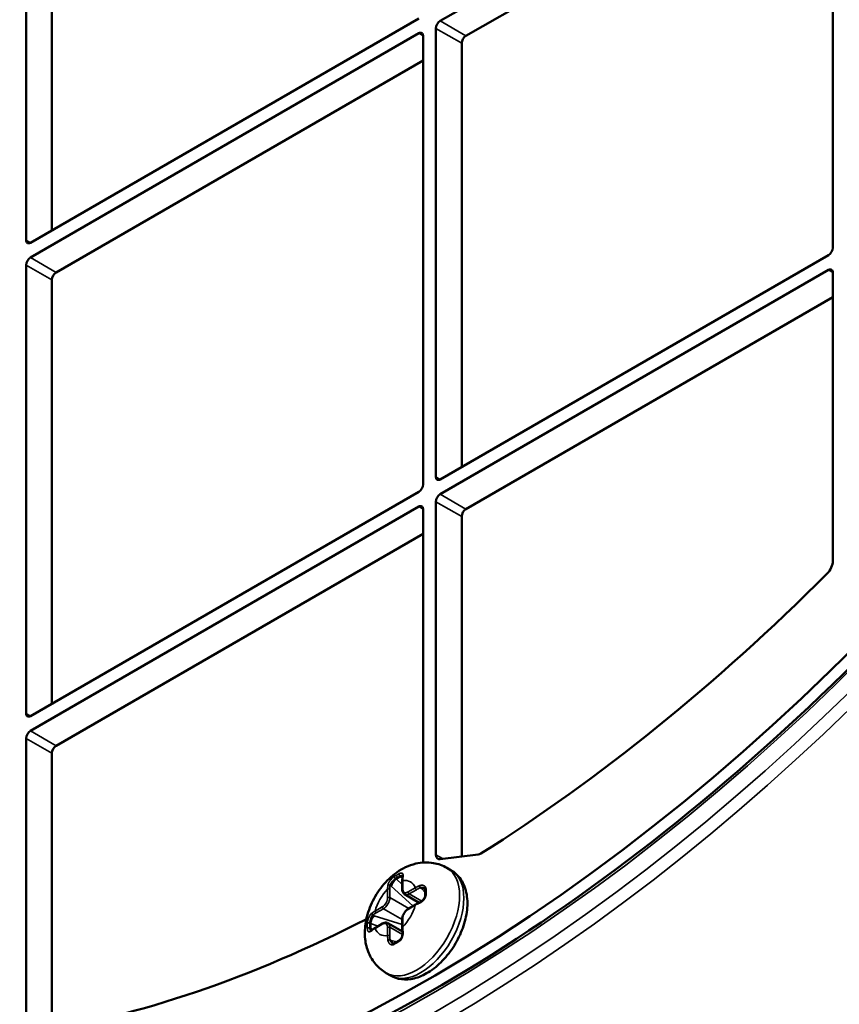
# Model space of a CAD drawing. Header units: millimetres. Extents: x 50 to 3176, y 50 to 2109.
# Tile 466 of 656: x 1777 to 1804, y 464 to 496. Entities that reach past the tile are written whole.
import ezdxf

# ---------------------------------------------------------------- set-up
doc = ezdxf.new("R2010")
doc.units = ezdxf.units.MM
doc.header["$LTSCALE"] = 10
doc.layers.add('Visible (ISO)', color=7, linetype='Continuous', lineweight=50)
doc.layers.add('Visible Narrow (ISO)', color=7, linetype='Continuous', lineweight=35)

msp = doc.modelspace()

# ---------------------------------------------------------------- linework, layer by layer
at = {"layer": 'Visible (ISO)'}
for p, q in [((1777.4686, 488.9738), (1777.4686, 503.7524)), ((1791.1158, 496.1998), (1803.9144, 503.5891)), ((1804.0559, 503.5074), (1804.0559, 488.7288)), ((1778.3172, 489.3004), (1778.3172, 503.2625)), ((1791.9643, 495.7099), (1804.0559, 502.6909)), ((1790.4087, 496.2814), (1777.6101, 488.8921)), ((1777.6101, 488.4022), (1790.4087, 495.7915)), ((1790.5501, 495.7099), (1790.5501, 480.9313)), ((1790.9744, 481.1763), (1790.9744, 495.9548)), ((1791.8229, 481.5029), (1791.8229, 495.4649)), ((1778.4586, 487.9123), (1790.5501, 494.8934)), ((1803.9144, 488.4839), (1791.1158, 481.0946)), ((1777.4686, 473.3787), (1777.4686, 488.1573)), ((1791.1158, 480.6047), (1803.9144, 487.994)), ((1778.3172, 473.7053), (1778.3172, 487.6674)), ((1804.0559, 487.9123), (1804.0559, 478.406)), ((1791.9643, 480.1148), (1804.0559, 487.0959)), ((1790.4087, 480.6864), (1777.6101, 473.2971)), ((1777.6101, 472.8072), (1790.4087, 480.1965)), ((1790.9744, 468.7281), (1790.9744, 480.3598)), ((1790.5501, 480.1148), (1790.5501, 468.4832)), ((1791.8229, 479.8699), (1791.8229, 468.6662)), ((1778.4586, 472.3173), (1790.5501, 479.2983)), ((1777.4686, 463.0559), (1777.4686, 472.5622)), ((1778.3172, 462.9673), (1778.3172, 472.0723)), ((1791.109, 468.5778), (1792.3712, 468.734)), ((1791.4794, 468.2114), (1791.338, 468.293)), ((1789.6662, 467.9286), (1789.8077, 468.0102)), ((1789.8637, 467.8565), (1789.8637, 467.5816)), ((1790.58, 467.632), (1790.58, 467.632)), ((1790.4198, 467.1471), (1789.9405, 467.4238)), ((1790.3036, 467.0888), (1790.0655, 466.9513)), ((1789.8637, 466.6018), (1789.8637, 466.3268)), ((1788.8177, 466.2956), (1788.8177, 466.4589)), ((1789.217, 466.4614), (1788.9789, 466.3239)), ((1789.8713, 466.197), (1789.392, 466.4738)), ((1789.5314, 465.8159), (1789.5314, 465.8159)), ((1789.4794, 464.7473), (1789.338, 464.8289))]:
    msp.add_line(p, q, dxfattribs=at)
for centre, major_axis, ratio, start_param, end_param in [((1790.7623, 511.8357), (28.9, 50.0563), 0.5773503, 2.3697486, 7.0550293), ((1790.7623, 511.8357), (28.9, 50.0563), 0.5773503, 0.8354587, 2.306134), ((1791.1158, 496.0365), (-0.1, -0.1732), 0.5773503, 3.9269908, 5.4977871), ((1790.4087, 495.6282), (0.1, 0.1732), 0.5773503, 5.4977871, 7.0685835), ((1791.9643, 495.5466), (0.1, 0.1732), 0.5773503, 0.7853982, 2.3561945), ((1777.6101, 489.0554), (-0.1, -0.1732), 0.5773503, 5.4977871, 7.0685835), ((1803.9144, 488.6472), (0.1, 0.1732), 0.5773503, 3.9269908, 5.4977871), ((1777.6101, 488.2389), (-0.1, -0.1732), 0.5773503, 3.9269908, 5.4977871), ((1803.9144, 487.8307), (0.1, 0.1732), 0.5773503, 5.4977871, 7.0685835), ((1778.4586, 487.749), (0.1, 0.1732), 0.5773503, 0.7853982, 2.3561945), ((1791.1158, 481.2579), (-0.1, -0.1732), 0.5773503, 5.4977871, 7.0685835), ((1790.4087, 480.8497), (0.1, 0.1732), 0.5773503, 3.9269908, 5.4977871), ((1791.1158, 480.4414), (-0.1, -0.1732), 0.5773503, 3.9269908, 5.4977871), ((1790.4087, 480.0332), (0.1, 0.1732), 0.5773503, 5.4977871, 7.0685835), ((1791.9643, 479.9515), (0.1, 0.1732), 0.5773503, 0.7853982, 2.3561945), ((1803.773, 478.2427), (0.2, 0.3464), 0.5773503, 4.2774015, 5.4977871), ((1790.7623, 511.8357), (27, 46.7654), 0.5773503, 3.9714194, 4.2774015), ((1777.6101, 473.4604), (-0.1, -0.1732), 0.5773503, 5.4977871, 7.0685835), ((1777.6101, 472.6439), (-0.1, -0.1732), 0.5773503, 3.9269908, 5.4977871), ((1778.4586, 472.154), (0.1, 0.1732), 0.5773503, 0.7853982, 2.3561945), ((1790.338, 468.3607), (0.15, 0.2598), 0.5773503, 5.4449944, 5.4977871), ((1791.1865, 468.8506), (-0.15, -0.2598), 0.5773503, 5.4977871, 6.6942711), ((1792.4487, 469.0068), (0.15, 0.2598), 0.5773503, 3.5526784, 3.9714194), ((1789.6457, 467.7771), (-0.1189, -0.1619), 0.489113, 3.980957, 5.5517108), ((1789.7871, 467.8588), (-0.119, -0.1619), 0.4890787, 3.4671932, 3.9809001), ((1789.9227, 467.9847), (-0.0495, 0.0073), 0.6598618, 0.0001501, 0.0005767), ((1790.4942, 467.4505), (0.1249, 0.1578), 0.6530097, 0.2246268, 0.8812869), ((1790.453, 467.1069), (-0.0194, 0.0461), 0.4808759, 6.283141, 6.2835425), ((1790.7623, 511.8357), (27, 46.7654), 0.5773503, 3.5765801, 3.8724785), ((1788.9386, 466.5524), (0.0808, 0.184), 0.4891137, 0.7314759, 2.3022245), ((1788.9386, 466.3891), (0.0808, 0.184), 0.4890808, 2.3022833, 2.8159922), ((1788.8973, 466.2088), (-0.031, 0.0392), 0.6598704, 6.2825969, 6.2830381), ((1789.6457, 465.9809), (0.0741, 0.1871), 0.6530091, 2.260298, 2.9169595), ((1789.9226, 466.1884), (-0.0496, -0.0063), 0.4808777, 6.282859, 6.2832396)]:
    msp.add_ellipse(centre, major_axis=major_axis, ratio=ratio, start_param=start_param, end_param=end_param, dxfattribs=at)
for points, knots in [([(1750.0547, 477.1611), (1749.0438, 481.6718), (1748.7498, 486.7663), (1749.6107, 497.6235), (1750.768, 503.3857), (1754.4125, 514.9882), (1756.8983, 520.8264), (1762.9456, 531.9921), (1766.5055, 537.3179), (1774.3432, 546.9231), (1778.6196, 551.2007), (1787.4643, 558.2755), (1792.0313, 561.0707), (1797.8323, 563.5376), (1799.1413, 564.0213), (1800.4376, 564.4267)], [4.4871315, 4.4871315, 4.4871315, 4.4871315, 4.8080491, 4.8080491, 5.1294614, 5.1294614, 5.450637, 5.450637, 5.7716793, 5.7716793, 6.0927957, 6.0927957, 6.414149, 6.414149, 6.5084428, 6.5084428, 6.5084428, 6.5084428]), ([(1763.2153, 460.8517), (1766.4191, 459.2665), (1770.1103, 458.5623), (1778.0765, 458.9981), (1782.3439, 460.124), (1791.0252, 464.0848), (1795.4363, 466.9114), (1803.9667, 473.9842), (1808.0846, 478.229), (1815.6095, 487.7096), (1819.0148, 492.9443), (1824.7655, 503.8722), (1827.1098, 509.5636), (1830.4993, 520.8233), (1831.5443, 526.3897), (1832.2326, 536.8301), (1831.8763, 541.7025), (1829.8072, 550.2644), (1828.094, 553.9504), (1824.4387, 558.5781), (1822.8786, 560.0272), (1821.1422, 561.1841)], [2.3932609, 2.3932609, 2.3932609, 2.3932609, 2.7165649, 2.7165649, 3.0370941, 3.0370941, 3.3562726, 3.3562726, 3.6754549, 3.6754549, 3.99478, 3.99478, 4.314142, 4.314142, 4.6334149, 4.6334149, 4.9525427, 4.9525427, 5.2720049, 5.2720049, 5.4607208, 5.4607208, 5.4607208, 5.4607208]), ([(1789.338, 464.8289), (1789.2073, 464.9043), (1789.0905, 465.0025), (1788.8937, 465.2286), (1788.817, 465.3573), (1788.6945, 465.6427), (1788.6584, 465.7991), (1788.62, 466.1485), (1788.6318, 466.3381), (1788.7027, 466.737), (1788.7712, 466.9436), (1788.9543, 467.3364), (1789.0696, 467.5222), (1789.3434, 467.8623), (1789.5017, 468.0169), (1789.8654, 468.2723), (1790.0697, 468.3773), (1790.4895, 468.475), (1790.6884, 468.4892), (1791.0457, 468.4269), (1791.1991, 468.3732), (1791.338, 468.293)], [3.9269908, 3.9269908, 3.9269908, 3.9269908, 4.12295, 4.12295, 4.3341371, 4.3341371, 4.5935061, 4.5935061, 4.9372215, 4.9372215, 5.3473781, 5.3473781, 5.7608419, 5.7608419, 6.1755249, 6.1755249, 6.5732176, 6.5732176, 6.860204, 6.860204, 7.0685835, 7.0685835, 7.0685835, 7.0685835]), ([(1789.4794, 464.7473), (1789.5903, 464.6833), (1789.7142, 464.6431), (1789.9778, 464.6095), (1790.1173, 464.6204), (1790.4165, 464.6914), (1790.5746, 464.7613), (1790.8917, 464.9561), (1791.0492, 465.0866), (1791.3374, 465.388), (1791.4682, 465.5588), (1791.6922, 465.923), (1791.7857, 466.1161), (1791.928, 466.5103), (1791.9767, 466.7115), (1792.0201, 467.108), (1792.0145, 467.3035), (1791.9365, 467.6601), (1791.8677, 467.8239), (1791.6846, 468.0624), (1791.5888, 468.1482), (1791.4794, 468.2114)], [2.3561945, 2.3561945, 2.3561945, 2.3561945, 2.5937329, 2.5937329, 2.8552688, 2.8552688, 3.1735816, 3.1735816, 3.526728, 3.526728, 3.878916, 3.878916, 4.2276179, 4.2276179, 4.5783822, 4.5783822, 4.9330689, 4.9330689, 5.2633053, 5.2633053, 5.4977871, 5.4977871, 5.4977871, 5.4977871]), ([(1789.8637, 467.8565), (1789.8637, 467.8659), (1789.8638, 467.8752), (1789.8643, 467.8937), (1789.8647, 467.9029), (1789.8657, 467.9211), (1789.8663, 467.9301), (1789.8679, 467.9481), (1789.8687, 467.957), (1789.8708, 467.9746), (1789.8719, 467.9833), (1789.8732, 467.992)], [4.71200482, 4.71200482, 4.71200482, 4.71200482, 4.74303617, 4.74303617, 4.77406753, 4.77406753, 4.80509888, 4.80509888, 4.83613024, 4.83613024, 4.86716159, 4.86716159, 4.86716159, 4.86716159]), ([(1789.8732, 467.992), (1789.8752, 468.0058), (1789.8757, 468.0178), (1789.8744, 468.034), (1789.8728, 468.0388), (1789.8717, 468.0411), (1789.8715, 468.0413), (1789.8715, 468.0413)], [0, 0, 0, 0, 0.006113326, 0.006113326, 0.011682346, 0.011682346, 0.013776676, 0.013776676, 0.013776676, 0.013776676]), ([(1789.8637, 467.5816), (1789.8637, 467.5686), (1789.8646, 467.5559), (1789.8683, 467.5312), (1789.8711, 467.5191), (1789.8789, 467.496), (1789.8838, 467.4849), (1789.8961, 467.4642), (1789.9034, 467.4545), (1789.9204, 467.4374), (1789.93, 467.4299), (1789.9405, 467.4238)], [1.57079633, 1.57079633, 1.57079633, 1.57079633, 1.72787596, 1.72787596, 1.88495559, 1.88495559, 2.04203522, 2.04203522, 2.19911486, 2.19911486, 2.35619449, 2.35619449, 2.35619449, 2.35619449]), ([(1790.6191, 467.555), (1790.6195, 467.5694), (1790.6173, 467.5822), (1790.6089, 467.6043), (1790.6025, 467.6137), (1790.59, 467.6254), (1790.5853, 467.6289), (1790.58, 467.632)], [0, 0, 0, 0, 0.006217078, 0.006217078, 0.012799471, 0.012799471, 0.016207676, 0.016207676, 0.016207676, 0.016207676]), ([(1790.6191, 467.3891), (1790.6189, 467.4003), (1790.6186, 467.4115), (1790.6183, 467.4338), (1790.6182, 467.445), (1790.6181, 467.4671), (1790.6181, 467.4782), (1790.6182, 467.5002), (1790.6183, 467.5112), (1790.6186, 467.5332), (1790.6189, 467.5441), (1790.6191, 467.555)], [4.682864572, 4.682864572, 4.682864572, 4.682864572, 4.694674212, 4.694674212, 4.706483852, 4.706483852, 4.718293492, 4.718293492, 4.730103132, 4.730103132, 4.741912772, 4.741912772, 4.741912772, 4.741912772]), ([(1790.4336, 467.153), (1790.4501, 467.16), (1790.4676, 467.1693), (1790.5018, 467.1919), (1790.5189, 467.2055), (1790.5509, 467.236), (1790.566, 467.2534), (1790.5907, 467.2892), (1790.6007, 467.3079), (1790.6139, 467.3431), (1790.6177, 467.3601), (1790.6191, 467.3802), (1790.6192, 467.3848), (1790.6191, 467.3891)], [0, 0, 0, 0, 0.006407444, 0.006407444, 0.012915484, 0.012915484, 0.01968108, 0.01968108, 0.026218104, 0.026218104, 0.03227978, 0.03227978, 0.034077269, 0.034077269, 0.034077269, 0.034077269]), ([(1790.0655, 466.9513), (1790.0431, 466.9383), (1790.0215, 466.9218), (1789.9812, 466.8835), (1789.9625, 466.8616), (1789.929, 466.8141), (1789.9143, 466.7886), (1789.8899, 466.7358), (1789.8803, 466.7087), (1789.8672, 466.6546), (1789.8637, 466.6277), (1789.8637, 466.6018)], [0, 0, 0, 0, 0.3141593, 0.3141593, 0.6283185, 0.6283185, 0.9424778, 0.9424778, 1.2566371, 1.2566371, 1.5707963, 1.5707963, 1.5707963, 1.5707963]), ([(1790.3036, 467.0888), (1790.3117, 467.0934), (1790.32, 467.0981), (1790.3366, 467.1071), (1790.3451, 467.1116), (1790.3622, 467.1203), (1790.3709, 467.1246), (1790.3884, 467.133), (1790.3973, 467.1371), (1790.4153, 467.1452), (1790.4244, 467.1492), (1790.4336, 467.153)], [4.71201441, 4.71201441, 4.71201441, 4.71201441, 4.74303539, 4.74303539, 4.77406586, 4.77406586, 4.80509632, 4.80509632, 4.83612679, 4.83612679, 4.86715726, 4.86715726, 4.86715726, 4.86715726]), ([(1788.8227, 466.2247), (1788.8227, 466.2247), (1788.824, 466.2246), (1788.8295, 466.2259), (1788.8333, 466.2272), (1788.8444, 466.2326), (1788.8526, 466.2376), (1788.8631, 466.2455), (1788.8647, 466.2467), (1788.8663, 466.248)], [0.004102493, 0.004102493, 0.004102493, 0.004102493, 0.008275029, 0.008275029, 0.011892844, 0.011892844, 0.016990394, 0.016990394, 0.017897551, 0.017897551, 0.017897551, 0.017897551]), ([(1788.8663, 466.248), (1788.8732, 466.2534), (1788.8802, 466.2588), (1788.8944, 466.2693), (1788.9017, 466.2746), (1788.9164, 466.2848), (1788.9239, 466.2899), (1788.9392, 466.2999), (1788.947, 466.3048), (1788.9627, 466.3145), (1788.9707, 466.3192), (1788.9789, 466.3239)], [4.55762655, 4.55762655, 4.55762655, 4.55762655, 4.58865364, 4.58865364, 4.61968073, 4.61968073, 4.65070782, 4.65070782, 4.68173491, 4.68173491, 4.712762, 4.712762, 4.712762, 4.712762]), ([(1789.392, 466.4738), (1789.3815, 466.4798), (1789.3702, 466.4844), (1789.3469, 466.4905), (1789.3348, 466.492), (1789.3107, 466.4923), (1789.2986, 466.491), (1789.2747, 466.4862), (1789.2629, 466.4826), (1789.2396, 466.4735), (1789.2282, 466.4679), (1789.217, 466.4614)], [5.49778714, 5.49778714, 5.49778714, 5.49778714, 5.65486678, 5.65486678, 5.81194641, 5.81194641, 5.96902604, 5.96902604, 6.12610567, 6.12610567, 6.28318531, 6.28318531, 6.28318531, 6.28318531]), ([(1789.873, 466.1821), (1789.8718, 466.192), (1789.8707, 466.2019), (1789.8687, 466.2215), (1789.8678, 466.2312), (1789.8663, 466.2507), (1789.8657, 466.2603), (1789.8647, 466.2795), (1789.8643, 466.2891), (1789.8638, 466.308), (1789.8637, 466.3175), (1789.8637, 466.3268)], [4.55763096, 4.55763096, 4.55763096, 4.55763096, 4.58865717, 4.58865717, 4.61968339, 4.61968339, 4.65070961, 4.65070961, 4.68173582, 4.68173582, 4.71275261, 4.71275261, 4.71275261, 4.71275261]), ([(1789.6177, 465.8205), (1789.6223, 465.8233), (1789.627, 465.8261), (1789.6364, 465.8318), (1789.6411, 465.8346), (1789.6505, 465.8403), (1789.6552, 465.8431), (1789.6647, 465.8487), (1789.6694, 465.8514), (1789.6789, 465.857), (1789.6837, 465.8598), (1789.6885, 465.8625)], [4.682809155, 4.682809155, 4.682809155, 4.682809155, 4.688740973, 4.688740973, 4.694672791, 4.694672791, 4.700604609, 4.700604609, 4.706536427, 4.706536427, 4.712468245, 4.712468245, 4.712468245, 4.712468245]), ([(1789.6885, 465.8625), (1789.6933, 465.8653), (1789.6981, 465.8681), (1789.7077, 465.8736), (1789.7125, 465.8763), (1789.7222, 465.8818), (1789.7271, 465.8845), (1789.7368, 465.8899), (1789.7417, 465.8926), (1789.7515, 465.898), (1789.7564, 465.9007), (1789.7613, 465.9034)], [4.712359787, 4.712359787, 4.712359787, 4.712359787, 4.718271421, 4.718271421, 4.724183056, 4.724183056, 4.73009469, 4.73009469, 4.736006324, 4.736006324, 4.741917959, 4.741917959, 4.741917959, 4.741917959]), ([(1789.7613, 465.9034), (1789.7747, 465.9106), (1789.7881, 465.9211), (1789.8122, 465.9464), (1789.8232, 465.9614), (1789.8421, 465.9942), (1789.8502, 466.0124), (1789.8633, 466.0511), (1789.8683, 466.0722), (1789.8747, 466.1146), (1789.8758, 466.1364), (1789.8748, 466.1654), (1789.8741, 466.174), (1789.873, 466.1821)], [0, 0, 0, 0, 0.006211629, 0.006211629, 0.012121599, 0.012121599, 0.018066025, 0.018066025, 0.024424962, 0.024424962, 0.031137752, 0.031137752, 0.034088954, 0.034088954, 0.034088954, 0.034088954]), ([(1789.5314, 465.8159), (1789.5451, 465.808), (1789.5599, 465.8046), (1789.5887, 465.8069), (1789.6032, 465.8116), (1789.6177, 465.8205)], [0, 0, 0, 0, 0.008810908, 0.008810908, 0.016175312, 0.016175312, 0.016175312, 0.016175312])]:
    msp.add_open_spline(points, degree=3, knots=knots, dxfattribs=at)
at = {"layer": 'Visible Narrow (ISO)'}
for p, q in [((1791.1158, 496.1998), (1791.9643, 495.7099)), ((1790.5501, 495.7099), (1790.4087, 495.7915)), ((1791.8229, 495.4649), (1790.9744, 495.9548)), ((1777.4686, 488.9738), (1777.6101, 488.8921)), ((1777.6101, 488.4022), (1778.4586, 487.9123)), ((1778.3172, 487.6674), (1777.4686, 488.1573)), ((1804.0559, 487.9123), (1803.9144, 487.994)), ((1790.9744, 481.1763), (1791.1158, 481.0946)), ((1791.1158, 480.6047), (1791.9643, 480.1148)), ((1790.5501, 480.1148), (1790.4087, 480.1965)), ((1791.8229, 479.8699), (1790.9744, 480.3598)), ((1777.4686, 473.3787), (1777.6101, 473.2971)), ((1777.6101, 472.8072), (1778.4586, 472.3173)), ((1778.3172, 472.0723), (1777.4686, 472.5622)), ((1790.9744, 468.7281), (1791.2125, 468.5906)), ((1789.6438, 467.9415), (1789.6662, 467.9286)), ((1789.6662, 467.9286), (1789.8637, 467.747)), ((1789.8077, 468.0102), (1789.7852, 468.0232)), ((1789.8685, 467.9543), (1789.8077, 468.0102)), ((1789.8784, 467.8769), (1789.8784, 467.602)), ((1789.3834, 467.3162), (1789.3834, 467.5912)), ((1789.4541, 467.5912), (1789.4541, 467.3162)), ((1789.5043, 467.6955), (1789.463, 467.7193)), ((1789.5043, 467.6955), (1790.218, 467.0393)), ((1790.0551, 467.4999), (1790.2933, 467.6374)), ((1790.3286, 467.5762), (1790.0905, 467.4387)), ((1790.4943, 467.6138), (1790.453, 467.6377)), ((1790.4943, 467.6138), (1790.6181, 467.4821)), ((1789.4541, 467.3162), (1790.0759, 466.9573)), ((1790.0905, 467.4387), (1790.5082, 467.1976)), ((1788.9685, 466.8726), (1789.2066, 467.01)), ((1789.242, 466.9488), (1789.0038, 466.8113)), ((1789.8637, 466.5898), (1789.242, 466.9488)), ((1790.2933, 467.0659), (1790.0551, 466.9284)), ((1788.8973, 466.7395), (1788.9386, 466.7157)), ((1789.8637, 466.4257), (1788.9386, 466.7157)), ((1789.8784, 466.6222), (1789.8784, 466.3473)), ((1788.8177, 466.4589), (1788.7953, 466.4718)), ((1788.7953, 466.3085), (1788.8177, 466.2956)), ((1789.0737, 466.3787), (1788.8177, 466.4589)), ((1788.8177, 466.2956), (1788.8966, 466.2709)), ((1789.2066, 466.4385), (1788.9685, 466.301)), ((1789.3834, 466.0615), (1789.3834, 466.3364)), ((1789.4541, 466.3364), (1789.4541, 466.0615)), ((1789.8718, 466.0953), (1789.4541, 466.3364)), ((1789.463, 465.923), (1789.5043, 465.8992)), ((1789.6803, 465.8578), (1789.5043, 465.8992))]:
    msp.add_line(p, q, dxfattribs=at)
msp.add_ellipse((1790.9037, 511.754), major_axis=(-29.5357, -51.1574), ratio=0.5773503, dxfattribs=at)
for centre, major_axis, ratio, start_param, end_param in [((1790.9037, 511.754), (-29.1332, -50.4601), 0.5773503, 5.5025293, 10.2054339), ((1791.0448, 511.6725), (29.7356, 51.5036), 0.5773503, 3.9322807, 6.8422792), ((1790.9037, 511.754), (-29.1332, -50.4601), 0.5773503, 3.977837, 5.4469409), ((1791.0448, 511.6725), (-29.7356, -51.5036), 0.5773503, 5.7240914, 7.0685655), ((1790.338, 466.561), (1, 1.7321), 0.5773503, 3.1415927, 6.2831853), ((1790.4794, 466.4793), (-1, -1.7321), 0.5773503, 0, 3.1415926), ((1789.6438, 467.9824), (-0.0261, 0.0426), 0.5941447, 0.3898071, 0.7701947), ((1789.6438, 467.9824), (0.0261, -0.0426), 0.594201, 3.9117147, 5.482573), ((1792.1061, 466.6015), (3.3838, 0), 0.5773483, 2.356164, 2.3857212), ((1789.7135, 468.0238), (0.025, -0.0433), 0.5773337, 3.5497797, 5.4978111), ((1792.0981, 466.6064), (3.3721, 0), 0.5773467, 2.326612, 2.3562721), ((1789.7852, 468.064), (-0.0239, 0.0439), 0.5600223, 0.4193799, 0.799763), ((1789.7852, 468.064), (0.0239, -0.0439), 0.5599951, 3.9413633, 5.5121494), ((1789.9137, 467.8565), (-0.05, 0), 0.5773503, 5.4978393, 6.2831853), ((1789.9227, 467.9847), (-0.0495, 0.0073), 0.6598618, 5.5395703, 6.2833355), ((1790.932, 467.088), (0.8468, -1.2715), 0.493252, 3.6328154, 3.7645824), ((1789.6309, 466.9692), (0.5, 0.866), 0.5773503, 5.855359, 6.7110127), ((1789.6309, 466.9692), (0.5, 0.866), 0.5773503, 1.1429691, 1.9986239), ((1790.5002, 466.8345), (-0.9377, 1.2204), 0.497277, 0.456502, 0.5880826), ((1789.4187, 467.5708), (-0.05, 0), 0.5773503, 3.9272256, 5.4977388), ((1789.4277, 467.6989), (-0.0495, 0.0073), 0.6598821, 4.0179944, 5.6379984), ((1790.2012, 467.1601), (-0.5283, 0.9151), 0.577316, 0.6307005, 0.7858162), ((1789.9137, 467.5816), (-0.05, 0), 0.5773503, 5.497787, 6.2831853), ((1790.0551, 467.7041), (-0.125, -0.2165), 0.5773503, 5.4977872, 7.0685835), ((1790.0905, 467.4795), (0.025, -0.0433), 0.5773503, 3.9269915, 5.4977951), ((1791.0704, 467.1673), (1.0983, -0.0084), 0.6009338, 2.2051802, 2.36152), ((1790.3286, 467.617), (-0.025, 0.0433), 0.5773503, 0.7854311, 2.355965), ((1791.0761, 467.145), (1.0567, 0.0001), 0.5773127, 2.2014347, 2.3565503), ((1790.453, 467.6785), (0.0194, -0.0461), 0.4808746, 3.9445348, 5.5640953), ((1790.6691, 467.5537), (-0.05, 0.0013), 0.5941624, 5.5129891, 6.2832839), ((1790.6691, 467.5537), (-0.05, 0.0013), 0.5941419, 5.1325985, 5.5129877), ((1793.1844, 466.283), (-1.8818, 2.7071), 0.6281028, 0.704031, 0.7347906), ((1793.1844, 466.283), (-1.8818, 2.7071), 0.6281028, 0.7347906, 0.7655502), ((1789.2066, 467.2142), (-0.125, -0.2165), 0.5773503, 0.7853981, 2.3561946), ((1789.242, 467.1937), (-0.15, -0.2598), 0.5773503, 0.7853982, 2.3561945), ((1789.4187, 467.2958), (0.05, 0), 0.5773503, 0.7853955, 2.3561932), ((1790.0905, 467.6836), (-0.15, -0.2598), 0.5773503, 0, 0.7853982), ((1790.6691, 467.3904), (-0.05, -0.0013), 0.5600325, 5.4834016, 6.2831361), ((1790.6691, 467.3904), (0.05, 0.0013), 0.5600552, 1.96147, 2.3418582), ((1790.175, 466.2872), (-1.5185, 0.198), 0.4979027, 5.6927554, 5.8247187), ((1789.0039, 466.8521), (0.025, -0.0433), 0.5773503, 3.927049, 5.4976747), ((1789.242, 466.9896), (-0.025, 0.0433), 0.5773503, 0.7853987, 2.3561938), ((1789.6309, 466.9692), (-0.5, -0.866), 0.5773503, 1.1429702, 1.9986239), ((1790.0551, 466.7243), (0.125, 0.2165), 0.5773503, 0.7853981, 2.3561945), ((1790.0905, 466.908), (-0.025, 0.0433), 0.5773503, 0, 0.7853976), ((1791.248, 466.4035), (1.3259, -0.186), 0.6183874, 2.3253847, 2.457349), ((1790.3286, 467.0455), (-0.025, 0.0433), 0.5773503, 0.0002976, 0.7853399), ((1790.453, 467.1069), (-0.0194, 0.0461), 0.4808759, 0.0003572, 0.9010533), ((1788.8973, 466.7804), (-0.0311, 0.0392), 0.6598601, 0.6454203, 2.2650862), ((1789.7506, 466.3799), (1.0565, 0.0001), 0.5773154, 2.3557644, 2.5109024), ((1789.9137, 466.6018), (-0.05, 0), 0.5773503, 5.4977871, 6.2831853), ((1790.8195, 464.9176), (1.4255, -2.9728), 0.5216833, 3.9383088, 3.9998281), ((1788.7599, 466.4514), (-0.05, 0.0013), 0.5941421, 5.5129952, 5.8933834), ((1788.7599, 466.2881), (0.05, 0.0013), 0.5600557, 2.3418655, 2.7222547), ((1788.7599, 466.4514), (0.05, -0.0013), 0.5942007, 0.8006108, 2.3714229), ((1788.7599, 466.2881), (0.05, 0.0013), 0.5599943, 0.7710192, 2.3419016), ((1791.1897, 465.0078), (-1.6939, 2.9338), 0.5773522, 0.7558725, 0.8149195), ((1788.8973, 466.2088), (-0.031, 0.0392), 0.6598704, 6.2830381, 7.0268974), ((1789.7441, 465.8747), (-1.0976, -0.0391), 0.5721044, 5.4765022, 5.6328398), ((1789.0039, 466.2806), (-0.025, 0.0433), 0.5773503, 0, 0.7853561), ((1789.6309, 466.9692), (-0.5, -0.866), 0.5773503, 5.8553583, 6.7110123), ((1789.2066, 466.2344), (0.125, 0.2165), 0.5773503, 5.4977872, 7.0685835), ((1789.242, 466.4181), (-0.025, 0.0433), 0.5773503, 0, 0.7853975), ((1789.4187, 466.316), (-0.05, 0), 0.5773503, 3.9269915, 5.4977873), ((1789.242, 466.214), (0.15, 0.2598), 0.5773503, 5.4977871, 6.2831853), ((1789.9137, 466.3268), (-0.05, 0), 0.5773503, 5.4978141, 6.2828893), ((1789.9226, 466.1884), (-0.0496, -0.0063), 0.4808777, 5.381874, 6.282859), ((1790.635, 465.8867), (0.5418, -0.9553), 0.5529624, 3.9304995, 4.0868385), ((1790.4974, 465.5989), (-0.8835, 1.0175), 0.6671336, 0.6414461, 0.7732146), ((1789.4187, 466.0411), (0.05, 0), 0.5773503, 0.7855106, 2.3561458), ((1789.4277, 465.9026), (-0.0496, -0.0063), 0.4808688, 3.8605982, 5.4803326), ((1790.2011, 465.6298), (-0.5282, 0.915), 0.5773115, 0.7850316, 0.9401697), ((1789.7135, 465.8192), (-0.025, 0.0433), 0.5773671, 6.2831208, 7.4457831), ((1789.7852, 465.8595), (-0.0239, 0.0439), 0.5600307, 0.0000755, 0.7998301), ((1789.7852, 465.8595), (-0.0239, 0.0439), 0.5600526, 0.7997296, 1.1801173), ((1789.6438, 465.7778), (-0.0261, 0.0426), 0.5941821, 6.2830592, 7.053319), ((1789.6438, 465.7778), (0.0261, -0.0426), 0.594173, 3.9117507, 4.2921338)]:
    msp.add_ellipse(centre, major_axis=major_axis, ratio=ratio, start_param=start_param, end_param=end_param, dxfattribs=at)
for points, knots in [([(1789.391, 467.7244), (1789.3931, 467.7378), (1789.3963, 467.7512), (1789.4015, 467.7673), (1789.4024, 467.7701), (1789.4074, 467.7837), (1789.412, 467.7945), (1789.4199, 467.8106), (1789.4227, 467.8158), (1789.431, 467.8309), (1789.437, 467.8408), (1789.4478, 467.8574), (1789.4524, 467.864), (1789.4665, 467.8836), (1789.4765, 467.8961), (1789.4892, 467.9108), (1789.4916, 467.9137), (1789.5047, 467.9283), (1789.5155, 467.9395), (1789.5288, 467.9523), (1789.5311, 467.9544), (1789.5425, 467.965), (1789.5518, 467.9731), (1789.5652, 467.9841), (1789.5694, 467.9875), (1789.5844, 467.999), (1789.5946, 468.0062), (1789.6062, 468.0136), (1789.6081, 468.0148), (1789.61, 468.0159)], [0.0000006, 0.0000006, 0.0000006, 0.0000006, 0.11777651, 0.11777651, 0.14285714, 0.14285714, 0.23931503, 0.23931503, 0.28571429, 0.28571429, 0.37072129, 0.37072129, 0.42857143, 0.42857143, 0.54367602, 0.54367602, 0.57142857, 0.57142857, 0.69002258, 0.69002258, 0.71428571, 0.71428571, 0.81134316, 0.81134316, 0.85714286, 0.85714286, 0.97647404, 0.97647404, 1, 1, 1, 1]), ([(1789.463, 467.7193), (1789.4646, 467.7279), (1789.4672, 467.7368), (1789.4746, 467.7569), (1789.48, 467.7683), (1789.4929, 467.7915), (1789.5005, 467.8032), (1789.5156, 467.8239), (1789.5227, 467.8329), (1789.5321, 467.8439), (1789.534, 467.8461), (1789.5452, 467.8588), (1789.5551, 467.8691), (1789.5722, 467.8856), (1789.5792, 467.8921), (1789.5893, 467.9009), (1789.5923, 467.9035), (1789.6052, 467.9143), (1789.6151, 467.9219), (1789.6312, 467.9334), (1789.6376, 467.9377), (1789.6438, 467.9415)], [0, 0, 0, 0, 0.11210495, 0.11210495, 0.25, 0.25, 0.39019772, 0.39019772, 0.5, 0.5, 0.52659297, 0.52659297, 0.65927173, 0.65927173, 0.75, 0.75, 0.78823433, 0.78823433, 0.91474082, 0.91474082, 1, 1, 1, 1]), ([(1789.6806, 468.0578), (1789.6726, 468.0532), (1789.6566, 468.0438), (1789.6331, 468.0299), (1789.6177, 468.0206), (1789.61, 468.0159)], [0, 0, 0, 0, 0.33333333, 0.66666667, 0.99997651, 0.99997651, 0.99997651, 0.99997651]), ([(1789.7534, 468.0987), (1789.7453, 468.0942), (1789.7291, 468.0853), (1789.7048, 468.0717), (1789.6887, 468.0624), (1789.6806, 468.0578)], [0.00002292, 0.00002292, 0.00002292, 0.00002292, 0.33333333, 0.66666667, 0.99998821, 0.99998821, 0.99998821, 0.99998821]), ([(1789.7534, 468.0987), (1789.764, 468.1045), (1789.7744, 468.1095), (1789.7866, 468.1143), (1789.7886, 468.1151), (1789.7987, 468.1187), (1789.8066, 468.121), (1789.8179, 468.1234), (1789.8216, 468.124), (1789.8334, 468.1255), (1789.8409, 468.1254), (1789.8494, 468.1239), (1789.8511, 468.1236), (1789.8596, 468.1213), (1789.8657, 468.1184), (1789.872, 468.1133), (1789.873, 468.1125), (1789.8776, 468.1079), (1789.8809, 468.1034), (1789.8851, 468.0954), (1789.8864, 468.0923), (1789.8899, 468.0823), (1789.8915, 468.0748), (1789.8926, 468.0631), (1789.8928, 468.0598), (1789.8931, 468.0454), (1789.8922, 468.0331), (1789.8902, 468.017), (1789.8899, 468.0146), (1789.8895, 468.0121)], [0, 0, 0, 0, 0.11877668, 0.11877668, 0.14285714, 0.14285714, 0.2374953, 0.2374953, 0.28571429, 0.28571429, 0.39935092, 0.39935092, 0.42857143, 0.42857143, 0.54922964, 0.54922964, 0.57142857, 0.57142857, 0.66292717, 0.66292717, 0.71428571, 0.71428571, 0.81800279, 0.81800279, 0.85714286, 0.85714286, 0.9790405, 0.9790405, 0.99999943, 0.99999943, 0.99999943, 0.99999943]), ([(1789.7852, 468.0232), (1789.7928, 468.0273), (1789.8002, 468.0308), (1789.8164, 468.0377), (1789.8251, 468.0406), (1789.8346, 468.0429), (1789.8362, 468.0432), (1789.844, 468.0447), (1789.8496, 468.0452), (1789.8614, 468.0447), (1789.8671, 468.0433), (1789.8718, 468.0408)], [0, 0, 0, 0, 0.09707685, 0.09707685, 0.22371266, 0.22371266, 0.25, 0.25, 0.35294526, 0.35294526, 0.48516051, 0.48516051, 0.48516051, 0.48516051]), ([(1790.4236, 467.7038), (1790.4386, 467.7101), (1790.4534, 467.7148), (1790.4702, 467.7183), (1790.4725, 467.7188), (1790.4874, 467.7214), (1790.4995, 467.7223), (1790.5153, 467.7219), (1790.5191, 467.7217), (1790.5327, 467.7205), (1790.5423, 467.7188), (1790.557, 467.7148), (1790.5624, 467.713), (1790.5787, 467.7065), (1790.5888, 467.7008), (1790.5999, 467.6927), (1790.6019, 467.6911), (1790.6126, 467.6822), (1790.62, 467.674), (1790.6275, 467.6631), (1790.6288, 467.6612), (1790.6347, 467.6514), (1790.6387, 467.6428), (1790.6432, 467.6299), (1790.6444, 467.6258), (1790.6483, 467.6102), (1790.6496, 467.5986), (1790.6496, 467.585), (1790.6495, 467.5832), (1790.6494, 467.5814)], [0, 0, 0, 0, 0.1228344, 0.1228344, 0.1428571, 0.1428571, 0.2509853, 0.2509853, 0.2857143, 0.2857143, 0.3751874, 0.3751874, 0.4285714, 0.4285714, 0.5443932, 0.5443932, 0.5714286, 0.5714286, 0.6902747, 0.6902747, 0.7142857, 0.7142857, 0.8121599, 0.8121599, 0.8571429, 0.8571429, 0.9813144, 0.9813144, 1, 1, 1, 1]), ([(1790.453, 467.6377), (1790.4626, 467.6414), (1790.4725, 467.6443), (1790.4948, 467.6486), (1790.5072, 467.6496), (1790.5313, 467.6485), (1790.543, 467.6465), (1790.5627, 467.6405), (1790.5711, 467.637), (1790.5792, 467.6324), (1790.5796, 467.6322), (1790.58, 467.632)], [0, 0, 0, 0, 0.10999137, 0.10999137, 0.25, 0.25, 0.38882693, 0.38882693, 0.5, 0.5, 0.50548052, 0.50548052, 0.50548052, 0.50548052]), ([(1790.6494, 467.4158), (1790.6499, 467.4034), (1790.649, 467.3905), (1790.6466, 467.3771), (1790.6461, 467.3747), (1790.6457, 467.3723), (1790.6452, 467.3699), (1790.6429, 467.3592), (1790.6397, 467.3482), (1790.6357, 467.3373), (1790.6337, 467.3317), (1790.6315, 467.3262), (1790.6291, 467.3208), (1790.6236, 467.3081), (1790.6171, 467.2958), (1790.6096, 467.2838), (1790.6076, 467.2805), (1790.6055, 467.2773), (1790.6033, 467.274), (1790.5945, 467.261), (1790.5846, 467.2481), (1790.5735, 467.2355), (1790.5717, 467.2335), (1790.5698, 467.2314), (1790.5679, 467.2294), (1790.559, 467.2197), (1790.5493, 467.2103), (1790.5393, 467.2013), (1790.5343, 467.1969), (1790.5293, 467.1926), (1790.5242, 467.1884), (1790.5118, 467.1784), (1790.4991, 467.1692), (1790.4859, 467.1608), (1790.4826, 467.1586), (1790.4792, 467.1566), (1790.4758, 467.1545), (1790.4606, 467.1455), (1790.4449, 467.1376), (1790.4289, 467.1305), (1790.4271, 467.1298), (1790.4253, 467.129), (1790.4236, 467.1282)], [0, 0, 0, 0, 0.1213009, 0.1213009, 0.1213009, 0.1428571, 0.1428571, 0.1428571, 0.2376759, 0.2376759, 0.2376759, 0.2857143, 0.2857143, 0.2857143, 0.3980318, 0.3980318, 0.3980318, 0.4285714, 0.4285714, 0.4285714, 0.5512043, 0.5512043, 0.5512043, 0.5714286, 0.5714286, 0.5714286, 0.6670789, 0.6670789, 0.6670789, 0.7142857, 0.7142857, 0.7142857, 0.8281347, 0.8281347, 0.8281347, 0.8571429, 0.8571429, 0.8571429, 0.9858595, 0.9858595, 0.9858595, 1, 1, 1, 1]), ([(1788.714, 466.4639), (1788.7142, 466.4757), (1788.7152, 466.4883), (1788.7168, 466.5019), (1788.7171, 466.5046), (1788.7175, 466.5073), (1788.7179, 466.5101), (1788.7194, 466.521), (1788.7213, 466.5325), (1788.7237, 466.5441), (1788.7249, 466.5503), (1788.7263, 466.5565), (1788.7277, 466.5627), (1788.731, 466.5766), (1788.7347, 466.5903), (1788.739, 466.604), (1788.7402, 466.6079), (1788.7414, 466.6118), (1788.7427, 466.6157), (1788.7479, 466.6311), (1788.7537, 466.6466), (1788.7603, 466.6619), (1788.7613, 466.6642), (1788.7623, 466.6666), (1788.7633, 466.6689), (1788.7685, 466.6805), (1788.7742, 466.692), (1788.7802, 466.7031), (1788.7833, 466.7088), (1788.7865, 466.7144), (1788.7897, 466.7199), (1788.7974, 466.7327), (1788.8056, 466.7447), (1788.8142, 466.7558), (1788.8164, 466.7585), (1788.8185, 466.7612), (1788.8207, 466.7638), (1788.8311, 466.7761), (1788.8422, 466.7872), (1788.8542, 466.7971), (1788.8551, 466.7978), (1788.856, 466.7986), (1788.857, 466.7993)], [0, 0, 0, 0, 0.119125, 0.119125, 0.119125, 0.1428571, 0.1428571, 0.1428571, 0.2360064, 0.2360064, 0.2360064, 0.2857143, 0.2857143, 0.2857143, 0.396855, 0.396855, 0.396855, 0.4285714, 0.4285714, 0.4285714, 0.5524723, 0.5524723, 0.5524723, 0.5714286, 0.5714286, 0.5714286, 0.6656799, 0.6656799, 0.6656799, 0.7142857, 0.7142857, 0.7142857, 0.8288839, 0.8288839, 0.8288839, 0.8571429, 0.8571429, 0.8571429, 0.989737, 0.989737, 0.989737, 1, 1, 1, 1]), ([(1788.7953, 466.4718), (1788.7956, 466.4812), (1788.7963, 466.4911), (1788.7986, 466.5119), (1788.8002, 466.5227), (1788.8027, 466.5369), (1788.8033, 466.5401), (1788.8065, 466.556), (1788.8095, 466.5689), (1788.8165, 466.5947), (1788.8205, 466.6075), (1788.8302, 466.6349), (1788.8361, 466.6493), (1788.847, 466.672), (1788.8517, 466.6808), (1788.8634, 466.7004), (1788.8706, 466.7107), (1788.8843, 466.7273), (1788.8907, 466.7339), (1788.8973, 466.7395)], [0.00000002, 0.00000002, 0.00000002, 0.00000002, 0.10932097, 0.10932097, 0.2187442, 0.2187442, 0.25, 0.25, 0.375, 0.375, 0.5, 0.5, 0.64888934, 0.64888934, 0.75, 0.75, 0.88826883, 0.88826883, 1, 1, 1, 1]), ([(1788.857, 466.2238), (1788.8458, 466.2149), (1788.8353, 466.2075), (1788.8241, 466.2009), (1788.8227, 466.2001), (1788.8131, 466.1947), (1788.8053, 466.1914), (1788.7954, 466.1883), (1788.793, 466.1877), (1788.7846, 466.186), (1788.7788, 466.1855), (1788.7699, 466.1861), (1788.7667, 466.1866), (1788.757, 466.1892), (1788.7512, 466.1924), (1788.7448, 466.1979), (1788.7436, 466.199), (1788.7375, 466.2052), (1788.7332, 466.2115), (1788.7288, 466.2206), (1788.728, 466.2223), (1788.7244, 466.2308), (1788.722, 466.2384), (1788.7192, 466.2503), (1788.7184, 466.2543), (1788.7158, 466.269), (1788.7146, 466.2803), (1788.7141, 466.2942), (1788.714, 466.2963), (1788.714, 466.2984)], [0, 0, 0, 0, 0.1253465, 0.1253465, 0.1428571, 0.1428571, 0.2499687, 0.2499687, 0.2857143, 0.2857143, 0.3740097, 0.3740097, 0.4285714, 0.4285714, 0.5438275, 0.5438275, 0.5714286, 0.5714286, 0.6885438, 0.6885438, 0.7142857, 0.7142857, 0.8116697, 0.8116697, 0.8571429, 0.8571429, 0.9791801, 0.9791801, 1, 1, 1, 1]), ([(1788.8233, 466.2247), (1788.823, 466.225), (1788.8226, 466.2252), (1788.8177, 466.2286), (1788.8137, 466.233), (1788.8079, 466.2429), (1788.8058, 466.2476), (1788.8032, 466.255), (1788.8025, 466.2573), (1788.7996, 466.2677), (1788.7979, 466.2768), (1788.796, 466.2937), (1788.7955, 466.3009), (1788.7953, 466.3085)], [0.51485554, 0.51485554, 0.51485554, 0.51485554, 0.52548022, 0.52548022, 0.6584085, 0.6584085, 0.75, 0.75, 0.78753328, 0.78753328, 0.9142768, 0.9142768, 0.99999998, 0.99999998, 0.99999998, 0.99999998]), ([(1789.8895, 466.2032), (1789.8914, 466.1877), (1789.8926, 466.172), (1789.8929, 466.1527), (1789.8929, 466.1491), (1789.8927, 466.1324), (1789.8919, 466.1193), (1789.8897, 466.0999), (1789.8889, 466.0937), (1789.886, 466.0755), (1789.8836, 466.0633), (1789.8787, 466.0433), (1789.8765, 466.0355), (1789.8693, 466.0121), (1789.8635, 465.9971), (1789.8555, 465.9797), (1789.8539, 465.9763), (1789.8453, 465.9589), (1789.8375, 465.9457), (1789.8273, 465.9312), (1789.8256, 465.9289), (1789.8167, 465.9171), (1789.809, 465.9081), (1789.7972, 465.8962), (1789.7934, 465.8926), (1789.7795, 465.8802), (1789.7693, 465.8728), (1789.7571, 465.8658), (1789.7553, 465.8648), (1789.7534, 465.8638)], [0.0000006, 0.0000006, 0.0000006, 0.0000006, 0.11611695, 0.11611695, 0.14285714, 0.14285714, 0.24048209, 0.24048209, 0.28571429, 0.28571429, 0.3718675, 0.3718675, 0.42857143, 0.42857143, 0.5438592, 0.5438592, 0.57142857, 0.57142857, 0.69155404, 0.69155404, 0.71428571, 0.71428571, 0.81136544, 0.81136544, 0.85714286, 0.85714286, 0.97829927, 0.97829927, 1, 1, 1, 1]), ([(1789.61, 465.781), (1789.6002, 465.7749), (1789.5901, 465.77), (1789.5772, 465.7655), (1789.5748, 465.7648), (1789.5638, 465.7617), (1789.5548, 465.7601), (1789.5412, 465.759), (1789.5365, 465.7588), (1789.5214, 465.7593), (1789.5112, 465.761), (1789.4987, 465.7647), (1789.4961, 465.7656), (1789.4829, 465.7705), (1789.4725, 465.7759), (1789.4609, 465.7841), (1789.4592, 465.7853), (1789.4504, 465.7922), (1789.4435, 465.7987), (1789.4334, 465.8102), (1789.4298, 465.8146), (1789.4199, 465.8284), (1789.4141, 465.8383), (1789.4072, 465.8533), (1789.4055, 465.8575), (1789.3986, 465.876), (1789.3947, 465.8915), (1789.3917, 465.9106), (1789.3914, 465.913), (1789.391, 465.9154)], [0, 0, 0, 0, 0.11695905, 0.11695905, 0.14285714, 0.14285714, 0.23614453, 0.23614453, 0.28571429, 0.28571429, 0.39849325, 0.39849325, 0.42857143, 0.42857143, 0.55086202, 0.55086202, 0.57142857, 0.57142857, 0.66153833, 0.66153833, 0.71428571, 0.71428571, 0.8178296, 0.8178296, 0.85714286, 0.85714286, 0.98213034, 0.98213034, 0.99999943, 0.99999943, 0.99999943, 0.99999943]), ([(1789.5314, 465.8159), (1789.531, 465.8161), (1789.5307, 465.8163), (1789.5219, 465.8215), (1789.5139, 465.8277), (1789.4991, 465.8422), (1789.4923, 465.8506), (1789.4858, 465.8607), (1789.4853, 465.8615), (1789.4785, 465.8727), (1789.4733, 465.884), (1789.4666, 465.9047), (1789.4645, 465.9138), (1789.463, 465.923)], [0.49452864, 0.49452864, 0.49452864, 0.49452864, 0.5, 0.5, 0.62256168, 0.62256168, 0.75, 0.75, 0.76130983, 0.76130983, 0.90046577, 0.90046577, 1, 1, 1, 1]), ([(1789.6806, 465.8232), (1789.6887, 465.8278), (1789.7048, 465.837), (1789.7291, 465.8506), (1789.7453, 465.8594), (1789.7534, 465.8638)], [0, 0, 0, 0, 0.33333333, 0.66666667, 0.99997651, 0.99997651, 0.99997651, 0.99997651]), ([(1789.61, 465.781), (1789.6177, 465.7858), (1789.6331, 465.7952), (1789.6566, 465.8092), (1789.6726, 465.8185), (1789.6806, 465.8232)], [0.00002294, 0.00002294, 0.00002294, 0.00002294, 0.33333333, 0.66666667, 0.99997983, 0.99997983, 0.99997983, 0.99997983])]:
    msp.add_open_spline(points, degree=3, knots=knots, dxfattribs=at)

doc.saveas('drawing.dxf')
